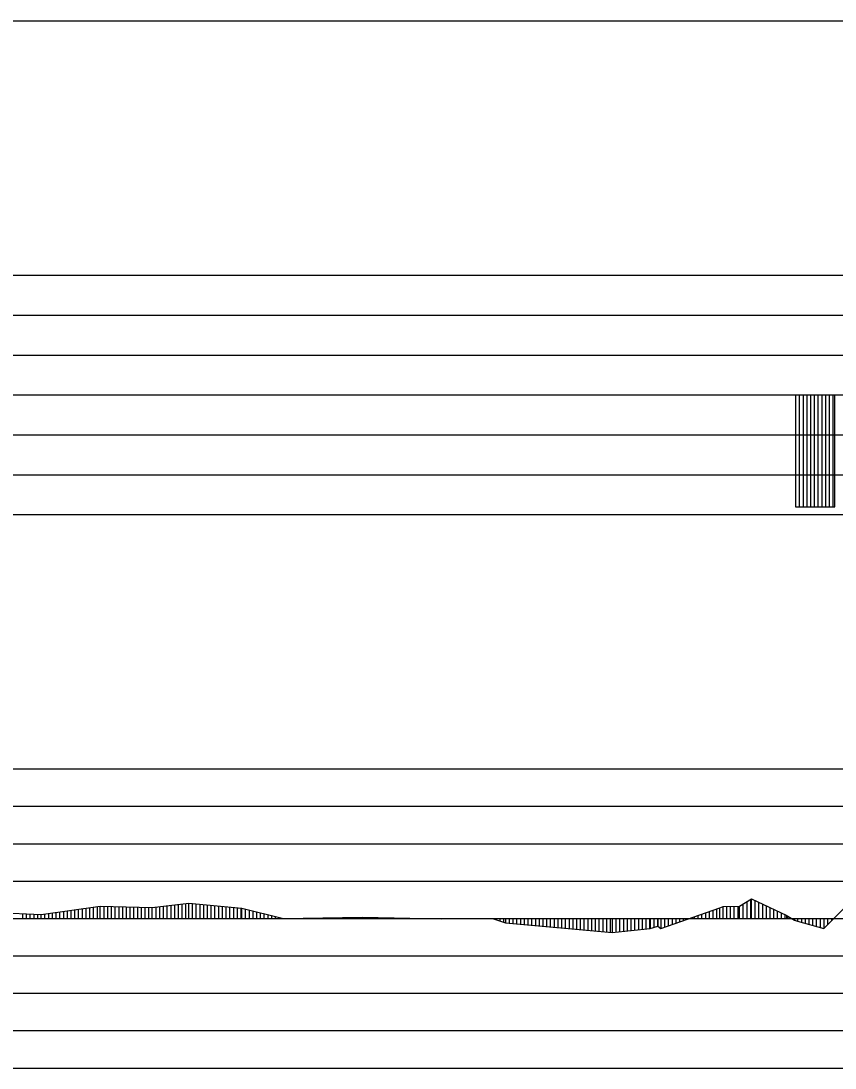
# Model space of a CAD drawing. Extents: x 2 to 10148, y 0 to 380.
# Drawn here: x 5188.4 to 5242.8, y 232 to 302 of the extents above; entities that cross this region are included whole.
import ezdxf

# ---------------------------------------------------------------- set-up
doc = ezdxf.new("R2010")
doc.units = 0
for name, color, linetype in [('POSUN_CARA', 7, 'Continuous'), ('POSUN_RASTR', 7, 'Continuous'), ('ZRYCHL_CARA', 7, 'Continuous'), ('ZRYCHL_RASTR', 7, 'Continuous')]:
    doc.layers.add(name, color=color, linetype=linetype)

msp = doc.modelspace()

# ---------------------------------------------------------------- linework, layer by layer
at = {"layer": 'POSUN_CARA'}
for p, q in [((5197.14, 242.742), (5199.578, 243.013)), ((5198.64, 242), (5198.64, 242.909)), ((5198.89, 242), (5198.89, 242.937)), ((5199.14, 242), (5199.14, 242.965)), ((5199.39, 242), (5199.39, 242.992)), ((5199.578, 243.013), (5203.126, 242.688)), ((5199.578, 242), (5199.578, 243.013)), ((5199.828, 242), (5199.828, 242.99)), ((5200.078, 242), (5200.078, 242.967)), ((5200.328, 242), (5200.328, 242.944)), ((5200.578, 242), (5200.578, 242.922)), ((5236.385, 242.827), (5237.183, 243.306)), ((5236.635, 242), (5236.635, 242.977)), ((5236.885, 242), (5236.885, 243.127)), ((5237.135, 242), (5237.135, 243.278)), ((5237.183, 243.306), (5239.552, 242.191)), ((5237.183, 242), (5237.183, 243.306)), ((5237.433, 242), (5237.433, 243.189)), ((5237.683, 242), (5237.683, 243.071)), ((5237.933, 242), (5237.933, 242.953)), ((5184.736, 242.481), (5189.718, 242.268)), ((5188.486, 242), (5188.486, 242.321)), ((5188.736, 242), (5188.736, 242.31)), ((5188.986, 242), (5188.986, 242.3)), ((5189.236, 242), (5189.236, 242.289)), ((5189.486, 242), (5189.486, 242.278)), ((5189.718, 242.268), (5193.666, 242.825)), ((5189.718, 242), (5189.718, 242.268)), ((5189.968, 242), (5189.968, 242.304)), ((5190.218, 242), (5190.218, 242.339)), ((5190.468, 242), (5190.468, 242.374)), ((5190.718, 242), (5190.718, 242.41)), ((5190.968, 242), (5190.968, 242.445)), ((5191.218, 242), (5191.218, 242.48)), ((5191.468, 242), (5191.468, 242.515)), ((5191.718, 242), (5191.718, 242.551)), ((5191.968, 242), (5191.968, 242.586)), ((5192.218, 242), (5192.218, 242.621)), ((5192.468, 242), (5192.468, 242.656)), ((5192.718, 242), (5192.718, 242.692)), ((5192.968, 242), (5192.968, 242.727)), ((5193.218, 242), (5193.218, 242.762)), ((5193.468, 242), (5193.468, 242.797)), ((5193.666, 242.825), (5197.14, 242.742)), ((5193.666, 242), (5193.666, 242.825)), ((5193.916, 242), (5193.916, 242.819)), ((5194.166, 242), (5194.166, 242.813)), ((5194.416, 242), (5194.416, 242.807)), ((5194.666, 242), (5194.666, 242.801)), ((5194.916, 242), (5194.916, 242.795)), ((5195.166, 242), (5195.166, 242.789)), ((5195.416, 242), (5195.416, 242.783)), ((5195.666, 242), (5195.666, 242.778)), ((5195.916, 242), (5195.916, 242.772)), ((5196.166, 242), (5196.166, 242.766)), ((5196.416, 242), (5196.416, 242.76)), ((5196.666, 242), (5196.666, 242.754)), ((5196.916, 242), (5196.916, 242.748)), ((5197.14, 242), (5197.14, 242.742)), ((5197.39, 242), (5197.39, 242.77)), ((5197.64, 242), (5197.64, 242.798)), ((5197.89, 242), (5197.89, 242.826)), ((5198.14, 242), (5198.14, 242.853)), ((5198.39, 242), (5198.39, 242.881)), ((5200.828, 242), (5200.828, 242.899)), ((5201.078, 242), (5201.078, 242.876)), ((5201.328, 242), (5201.328, 242.853)), ((5201.578, 242), (5201.578, 242.83)), ((5201.828, 242), (5201.828, 242.807)), ((5202.078, 242), (5202.078, 242.784)), ((5202.328, 242), (5202.328, 242.761)), ((5202.578, 242), (5202.578, 242.738)), ((5202.828, 242), (5202.828, 242.716)), ((5203.078, 242), (5203.078, 242.693)), ((5203.126, 242.688), (5205.899, 241.999)), ((5203.126, 242), (5203.126, 242.688)), ((5203.376, 242), (5203.376, 242.626)), ((5203.626, 242), (5203.626, 242.564)), ((5203.876, 242), (5203.876, 242.502)), ((5204.126, 242), (5204.126, 242.44)), ((5204.376, 242), (5204.376, 242.378)), ((5204.626, 242), (5204.626, 242.315)), ((5204.876, 242), (5204.876, 242.253)), ((5231.125, 241.323), (5235.077, 242.704)), ((5233.875, 242), (5233.875, 242.284)), ((5234.125, 242), (5234.125, 242.372)), ((5234.375, 242), (5234.375, 242.459)), ((5234.625, 242), (5234.625, 242.546)), ((5234.875, 242), (5234.875, 242.634)), ((5235.077, 242.704), (5235.286, 242.796)), ((5235.077, 242), (5235.077, 242.704)), ((5235.286, 242.796), (5236.385, 242.827)), ((5235.286, 242), (5235.286, 242.796)), ((5235.536, 242), (5235.536, 242.803)), ((5235.786, 242), (5235.786, 242.81)), ((5236.036, 242), (5236.036, 242.817)), ((5236.286, 242), (5236.286, 242.824)), ((5236.385, 242), (5236.385, 242.827)), ((5238.183, 242), (5238.183, 242.836)), ((5238.433, 242), (5238.433, 242.718)), ((5238.683, 242), (5238.683, 242.6)), ((5238.933, 242), (5238.933, 242.483)), ((5239.183, 242), (5239.183, 242.365)), ((5239.433, 242), (5239.433, 242.247)), ((5242.024, 241.332), (5243.519, 242.828)), ((5205.126, 242), (5205.126, 242.191)), ((5205.376, 242), (5205.376, 242.129)), ((5205.626, 242), (5205.626, 242.067)), ((5205.876, 242), (5205.876, 242.005)), ((5205.899, 241.999), (5211.158, 242.083)), ((5205.899, 242), (5205.899, 241.999)), ((5206.149, 242), (5206.149, 242.003)), ((5206.399, 242), (5206.399, 242.007)), ((5206.649, 242), (5206.649, 242.011)), ((5206.899, 242), (5206.899, 242.015)), ((5207.149, 242), (5207.149, 242.019)), ((5207.399, 242), (5207.399, 242.023)), ((5207.649, 242), (5207.649, 242.027)), ((5207.899, 242), (5207.899, 242.031)), ((5208.149, 242), (5208.149, 242.035)), ((5208.399, 242), (5208.399, 242.039)), ((5208.649, 242), (5208.649, 242.043)), ((5208.899, 242), (5208.899, 242.047)), ((5209.149, 242), (5209.149, 242.051)), ((5209.399, 242), (5209.399, 242.055)), ((5209.649, 242), (5209.649, 242.059)), ((5209.899, 242), (5209.899, 242.063)), ((5210.149, 242), (5210.149, 242.067)), ((5210.399, 242), (5210.399, 242.071)), ((5210.649, 242), (5210.649, 242.075)), ((5210.899, 242), (5210.899, 242.079)), ((5211.149, 242), (5211.149, 242.083)), ((5211.158, 242.083), (5216.487, 241.968)), ((5211.158, 242), (5211.158, 242.083)), ((5211.408, 242), (5211.408, 242.077)), ((5211.658, 242), (5211.658, 242.072)), ((5211.908, 242), (5211.908, 242.067)), ((5212.158, 242), (5212.158, 242.061)), ((5212.408, 242), (5212.408, 242.056)), ((5212.658, 242), (5212.658, 242.05)), ((5212.908, 242), (5212.908, 242.045)), ((5213.158, 242), (5213.158, 242.04)), ((5213.408, 242), (5213.408, 242.034)), ((5213.658, 242), (5213.658, 242.029)), ((5213.908, 242), (5213.908, 242.023)), ((5214.158, 242), (5214.158, 242.018)), ((5214.408, 242), (5214.408, 242.013)), ((5214.658, 242), (5214.658, 242.007)), ((5214.908, 242), (5214.908, 242.002)), ((5215.158, 242), (5215.158, 241.996)), ((5215.408, 242), (5215.408, 241.991)), ((5215.658, 242), (5215.658, 241.986)), ((5215.908, 242), (5215.908, 241.98)), ((5216.158, 242), (5216.158, 241.975)), ((5216.408, 242), (5216.408, 241.969)), ((5216.487, 241.968), (5219.87, 242)), ((5216.487, 242), (5216.487, 241.968)), ((5216.737, 242), (5216.737, 241.97)), ((5216.987, 242), (5216.987, 241.973)), ((5217.237, 242), (5217.237, 241.975)), ((5217.487, 242), (5217.487, 241.977)), ((5217.737, 242), (5217.737, 241.98)), ((5217.987, 242), (5217.987, 241.982)), ((5218.237, 242), (5218.237, 241.985)), ((5218.487, 242), (5218.487, 241.987)), ((5218.737, 242), (5218.737, 241.989)), ((5218.987, 242), (5218.987, 241.992)), ((5219.237, 242), (5219.237, 241.994)), ((5219.487, 242), (5219.487, 241.997)), ((5219.737, 242), (5219.737, 241.999)), ((5219.87, 242), (5220.74, 241.716)), ((5219.87, 242), (5219.87, 242)), ((5220.12, 242), (5220.12, 241.918)), ((5220.37, 242), (5220.37, 241.837)), ((5220.62, 242), (5220.62, 241.755)), ((5220.74, 242), (5220.74, 241.716)), ((5220.74, 241.716), (5227.873, 241.066)), ((5220.99, 242), (5220.99, 241.693)), ((5221.24, 242), (5221.24, 241.67)), ((5221.49, 242), (5221.49, 241.647)), ((5221.74, 242), (5221.74, 241.625)), ((5221.99, 242), (5221.99, 241.602)), ((5222.24, 242), (5222.24, 241.579)), ((5222.49, 242), (5222.49, 241.556)), ((5222.74, 242), (5222.74, 241.534)), ((5222.99, 242), (5222.99, 241.511)), ((5223.24, 242), (5223.24, 241.488)), ((5223.49, 242), (5223.49, 241.465)), ((5223.74, 242), (5223.74, 241.442)), ((5223.99, 242), (5223.99, 241.42)), ((5224.24, 242), (5224.24, 241.397)), ((5224.49, 242), (5224.49, 241.374)), ((5224.74, 242), (5224.74, 241.351)), ((5224.99, 242), (5224.99, 241.329)), ((5225.24, 242), (5225.24, 241.306)), ((5225.49, 242), (5225.49, 241.283)), ((5225.74, 242), (5225.74, 241.26)), ((5225.99, 242), (5225.99, 241.238)), ((5226.24, 242), (5226.24, 241.215)), ((5226.49, 242), (5226.49, 241.192)), ((5226.74, 242), (5226.74, 241.169)), ((5226.99, 242), (5226.99, 241.147)), ((5227.24, 242), (5227.24, 241.124)), ((5227.49, 242), (5227.49, 241.101)), ((5227.74, 242), (5227.74, 241.078)), ((5227.873, 242), (5227.873, 241.066)), ((5228.123, 242), (5228.123, 241.091)), ((5228.373, 242), (5228.373, 241.117)), ((5228.623, 242), (5228.623, 241.142)), ((5228.873, 242), (5228.873, 241.167)), ((5229.123, 242), (5229.123, 241.192)), ((5229.373, 242), (5229.373, 241.217)), ((5229.623, 242), (5229.623, 241.243)), ((5229.873, 242), (5229.873, 241.268)), ((5230.123, 242), (5230.123, 241.293)), ((5230.373, 242), (5230.373, 241.318)), ((5230.407, 242), (5230.407, 241.322)), ((5230.657, 242), (5230.657, 241.402)), ((5230.907, 242), (5230.907, 241.482)), ((5230.921, 242), (5230.921, 241.487)), ((5231.125, 242), (5231.125, 241.323)), ((5231.375, 242), (5231.375, 241.411)), ((5231.625, 242), (5231.625, 241.498)), ((5231.875, 242), (5231.875, 241.585)), ((5232.125, 242), (5232.125, 241.673)), ((5232.375, 242), (5232.375, 241.76)), ((5232.625, 242), (5232.625, 241.848)), ((5232.875, 242), (5232.875, 241.935)), ((5233.125, 242), (5233.125, 242.022)), ((5233.375, 242), (5233.375, 242.11)), ((5233.625, 242), (5233.625, 242.197)), ((5239.552, 242.191), (5239.618, 242.144)), ((5239.552, 242), (5239.552, 242.191)), ((5239.618, 242.144), (5240.055, 241.886)), ((5239.618, 242), (5239.618, 242.144)), ((5239.868, 242), (5239.868, 241.996)), ((5240.055, 242), (5240.055, 241.886)), ((5240.055, 241.886), (5240.267, 241.816)), ((5240.267, 242), (5240.267, 241.816)), ((5240.267, 241.816), (5242.024, 241.332)), ((5240.517, 242), (5240.517, 241.747)), ((5240.767, 242), (5240.767, 241.678)), ((5241.017, 242), (5241.017, 241.609)), ((5241.267, 242), (5241.267, 241.54)), ((5241.517, 242), (5241.517, 241.471)), ((5241.767, 242), (5241.767, 241.402)), ((5242.017, 242), (5242.017, 241.333)), ((5242.024, 242), (5242.024, 241.332)), ((5242.274, 242), (5242.274, 241.582)), ((5242.524, 242), (5242.524, 241.832)), ((5227.873, 241.066), (5230.407, 241.322)), ((5230.407, 241.322), (5230.921, 241.487)), ((5230.921, 241.487), (5231.125, 241.323))]:
    msp.add_line(p, q, dxfattribs=at)
at = {"layer": 'POSUN_RASTR'}
for p, q in [((5144.201, 252), (5355.445, 252)), ((5144.201, 249.5), (5355.435, 249.5)), ((5144.201, 247), (5355.476, 247)), ((5144.125, 244.5), (5355.476, 244.5)), ((5128.6, 242), (5974.91, 242)), ((5144.393, 239.5), (5348, 239.5)), ((5144.292, 237), (5348, 237)), ((5144.38, 234.5), (5348, 234.5)), ((5144.468, 232), (5348, 232))]:
    msp.add_line(p, q, dxfattribs=at)
at = {"layer": 'ZRYCHL_CARA'}
for p, q in [((5128.6, 277), (5974.91, 277)), ((5240.127, 277), (5240.127, 269.507)), ((5240.127, 277), (5240.127, 269.507)), ((5240.377, 277), (5240.377, 269.507)), ((5240.627, 277), (5240.627, 269.507)), ((5240.877, 277), (5240.877, 269.507)), ((5241.127, 277), (5241.127, 269.507)), ((5241.377, 277), (5241.377, 269.507)), ((5241.627, 277), (5241.627, 269.507)), ((5241.877, 277), (5241.877, 269.507)), ((5242.127, 277), (5242.127, 269.507)), ((5242.377, 277), (5242.377, 269.507)), ((5242.627, 277), (5242.627, 269.507)), ((5242.763, 269.507), (5242.763, 277)), ((5240.127, 269.507), (5242.763, 269.507))]:
    msp.add_line(p, q, dxfattribs=at)
at = {"layer": 'ZRYCHL_RASTR'}
for p, q in [((5144.649, 302), (5348, 302)), ((5144.362, 285), (5355.697, 285)), ((5144.362, 282.333), (5355.777, 282.333)), ((5144.316, 279.667), (5355.807, 279.667)), ((5144.116, 274.333), (5348, 274.333)), ((5144.16, 271.667), (5348, 271.667)), ((5144.072, 269), (5348, 269))]:
    msp.add_line(p, q, dxfattribs=at)

doc.saveas('drawing.dxf')
